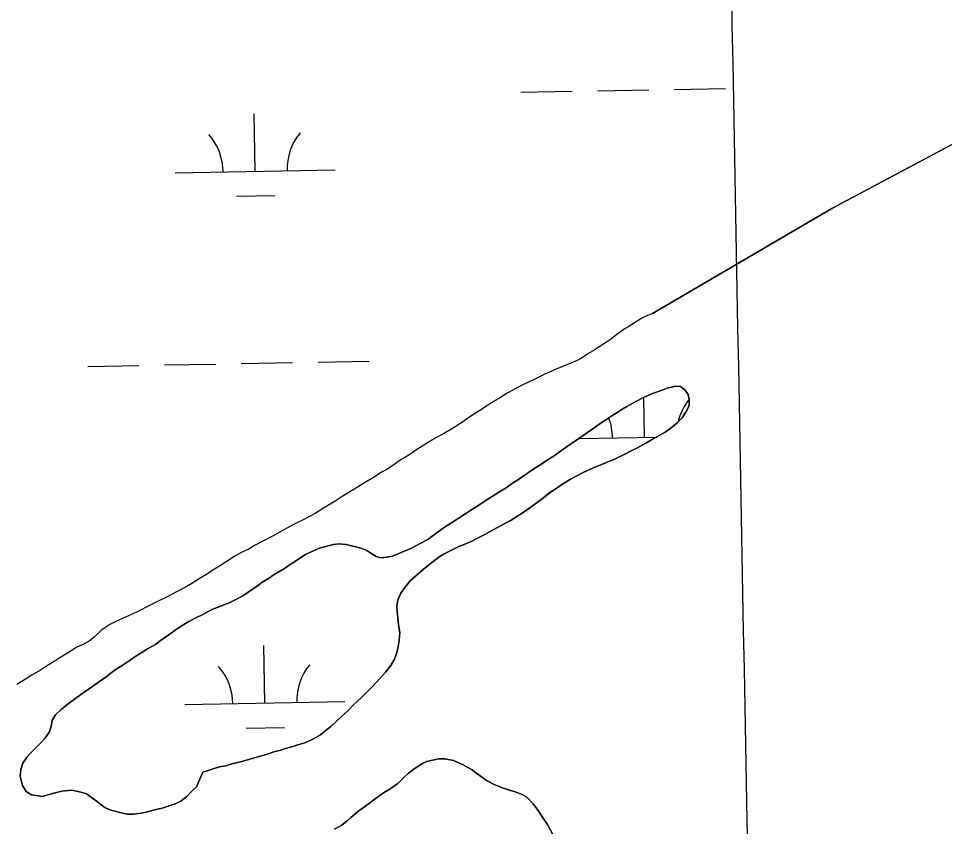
# Model space of a CAD drawing. Extents: x 3957609 to 3995875, y 234277 to 260273.
# Drawn here: x 3966451 to 3967030, y 255038 to 255543 of the extents above; entities that cross this region are included whole.
import ezdxf

# ---------------------------------------------------------------- set-up
doc = ezdxf.new("R2010")
doc.units = 0
for name, color, linetype in [('V-GRID-MAJR', 7, 'Continuous'), ('V-TOPO-SHOR', 7, 'Continuous'), ('V-WETL-SWMP', 7, 'Continuous')]:
    doc.layers.add(name, color=color, linetype=linetype)

msp = doc.modelspace()

# ---------------------------------------------------------------- linework, layer by layer
at = {"layer": 'V-GRID-MAJR'}
for points in [[(3967193.104, 239799.451), (3967136.284, 242827.44), (3967022.571, 248887.277), (3966908.859, 254947.105), (3966851.966, 257978.948)], [(3961591.061, 254847.703), (3966908.859, 254947.105), (3972226.642, 255047.279), (3977544.411, 255148.228), (3982862.165, 255249.95), (3988179.905, 255352.445), (3993497.629, 255455.714), (3993497.63, 255455.714)]]:
    msp.add_spline(points, degree=3, dxfattribs=at)
at = {"layer": 'V-TOPO-SHOR'}
for points in [[(3966847.895, 255358.907), (3966960.074, 255424.666), (3967181.891, 255542.815), (3967348.424, 255615.964), (3967358.53, 255619.659)], [(3966847.895, 255358.907), (3966844.694, 255357.697), (3966841.645, 255356.181), (3966836.613, 255353.148), (3966833.105, 255350.873), (3966830.207, 255349.052), (3966824.714, 255345.108), (3966822.121, 255343.133), (3966817.849, 255340.252), (3966815.105, 255338.429), (3966811.748, 255336.305), (3966807.478, 255333.729), (3966803.359, 255330.997), (3966800.767, 255329.481), (3966796.804, 255327.968), (3966791.164, 255325.545), (3966787.506, 255324.032), (3966780.491, 255321.005), (3966773.782, 255317.671), (3966771.04, 255316.307), (3966767.075, 255314.488), (3966764.331, 255312.973), (3966760.061, 255310.699), (3966757.011, 255309.032), (3966752.739, 255306.454), (3966749.69, 255304.482), (3966746.181, 255302.358), (3966740.842, 255298.87), (3966737.182, 255296.595), (3966732.454, 255293.56), (3966729.556, 255291.436), (3966725.132, 255288.552), (3966722.388, 255286.731), (3966717.812, 255284.155), (3966712.778, 255281.425), (3966709.119, 255279.303), (3966703.782, 255275.965), (3966700.427, 255273.843), (3966696.001, 255270.808), (3966693.408, 255269.139), (3966690.51, 255267.319), (3966684.866, 255263.374), (3966681.206, 255261.25), (3966678.462, 255259.735), (3966674.344, 255257.005), (3966671.292, 255255.184), (3966666.719, 255252.454), (3966663.362, 255250.33), (3966657.872, 255246.994), (3966653.753, 255244.416), (3966649.483, 255241.532), (3966642.01, 255237.135), (3966636.824, 255233.95), (3966629.048, 255229.707), (3966623.711, 255227.131), (3966615.781, 255222.734), (3966611.052, 255220.157), (3966604.497, 255216.671), (3966599.008, 255213.792), (3966595.5, 255211.82), (3966590.316, 255209.243), (3966586.656, 255207.122), (3966581.317, 255203.632), (3966577.655, 255201.357), (3966572.318, 255198.02), (3966568.962, 255195.745), (3966565.302, 255193.621), (3966559.66, 255189.98), (3966555.695, 255187.858), (3966549.747, 255184.676), (3966545.631, 255182.4), (3966538.616, 255178.917), (3966533.585, 255176.492), (3966525.503, 255172.4), (3966520.166, 255169.826), (3966512.543, 255166.493), (3966508.427, 255164.372), (3966503.395, 255161.033), (3966498.814, 255156.628), (3966495.611, 255154.05), (3966492.102, 255152.078), (3966487.834, 255150.261), (3966483.105, 255147.074), (3966476.699, 255143.283), (3966473.65, 255141.311), (3966468.769, 255138.43), (3966465.108, 255135.849), (3966459.619, 255132.667), (3966454.126, 255129.177), (3966450.315, 255126.904)], [(3966566.725, 255071.982), (3966569.939, 255073.043), (3966573.762, 255074.409), (3966576.976, 255075.319), (3966580.951, 255076.074), (3966584.774, 255077.287), (3966591.045, 255078.8), (3966597.47, 255080.619), (3966600.376, 255081.374), (3966604.963, 255082.738), (3966608.023, 255083.801), (3966610.929, 255084.711), (3966615.365, 255085.923), (3966618.425, 255086.832), (3966623.013, 255088.196), (3966626.072, 255089.106), (3966630.355, 255090.472), (3966634.639, 255092.294), (3966637.242, 255093.816), (3966640.15, 255095.489), (3966643.978, 255098.539), (3966646.583, 255100.671), (3966650.106, 255103.718), (3966653.016, 255106.462), (3966657.46, 255110.733), (3966660.831, 255114.239), (3966665.732, 255118.658), (3966668.49, 255121.403), (3966673.086, 255126.129), (3966677.225, 255130.705), (3966680.903, 255134.67), (3966684.123, 255138.788), (3966686.427, 255142.755), (3966687.658, 255146.269), (3966688.581, 255149.323), (3966689.511, 255154.519), (3966689.831, 255159.407), (3966689.077, 255164.148), (3966688.63, 255168.58), (3966688.182, 255172.25), (3966688.037, 255175.918), (3966688.657, 255179.586), (3966690.502, 255184.014), (3966693.109, 255187.676), (3966696.482, 255191.948), (3966701.385, 255196.214), (3966704.447, 255198.805), (3966709.809, 255203.224), (3966714.861, 255206.88), (3966717.618, 255208.707), (3966722.056, 255210.988), (3966726.799, 255213.27), (3966730.012, 255214.484), (3966734.755, 255216.612), (3966737.664, 255217.98), (3966741.794, 255220.11), (3966744.549, 255221.632), (3966748.682, 255223.762), (3966754.652, 255227.108), (3966758.783, 255229.238), (3966761.844, 255231.065), (3966768.122, 255235.329), (3966771.032, 255237.307), (3966775.623, 255240.66), (3966778.841, 255242.943), (3966783.742, 255246.906), (3966788.946, 255250.408), (3966792.161, 255252.54), (3966797.06, 255255.432), (3966800.122, 255257.259), (3966804.56, 255259.54), (3966810.984, 255262.428), (3966815.576, 255264.251), (3966819.094, 255265.77), (3966825.06, 255268.201), (3966831.03, 255271.091), (3966833.633, 255272.613), (3966837.61, 255274.435), (3966843.58, 255277.937), (3966847.252, 255279.916), (3966852.456, 255282.805), (3966855.671, 255284.786), (3966859.499, 255287.375), (3966863.175, 255290.574), (3966866.393, 255293.623), (3966868.695, 255297.285), (3966870.691, 255301.254), (3966870.853, 255305.075), (3966870.098, 255308.287), (3966867.966, 255311.197), (3966864.912, 255313.497), (3966861.398, 255313.2), (3966856.962, 255312.139), (3966853.902, 255310.925), (3966847.783, 255308.801), (3966842.275, 255306.37), (3966838.296, 255304.391), (3966831.868, 255300.74), (3966829.265, 255299.218), (3966825.132, 255296.629), (3966822.377, 255294.954)], [(3966822.377, 255294.954), (3966817.937, 255292.062), (3966815.029, 255290.082), (3966810.435, 255286.731), (3966807.22, 255284.448), (3966801.86, 255280.792), (3966796.654, 255277.29), (3966793.287, 255274.851), (3966789.611, 255272.416), (3966786.244, 255269.979), (3966781.497, 255266.933), (3966778.589, 255264.953), (3966773.69, 255261.756), (3966770.933, 255259.929), (3966768.332, 255258.254), (3966764.046, 255255.209), (3966760.982, 255253.228), (3966756.389, 255249.878), (3966752.868, 255247.748), (3966747.51, 255244.397), (3966743.836, 255242.114), (3966738.63, 255238.612), (3966734.956, 255236.328), (3966731.131, 255233.891), (3966725.773, 255230.391), (3966720.567, 255227.04), (3966716.893, 255224.603), (3966713.219, 255222.015), (3966707.247, 255217.597), (3966702.502, 255215.011), (3966696.226, 255211.664), (3966692.554, 255210.298), (3966688.27, 255208.473), (3966685.059, 255207.261), (3966681.694, 255206.503), (3966678.026, 255206.206), (3966675.124, 255206.978), (3966671.765, 255209.127), (3966669.17, 255210.663), (3966666.117, 255211.891), (3966663.063, 255212.817), (3966659.702, 255213.589), (3966656.342, 255214.361), (3966651.91, 255214.832), (3966648.393, 255214.382), (3966644.265, 255213.475), (3966639.523, 255212.264), (3966633.863, 255209.68), (3966630.801, 255208.16), (3966627.893, 255206.331), (3966623.912, 255203.591), (3966621.309, 255201.916), (3966617.634, 255199.481), (3966611.206, 255195.675), (3966608.298, 255193.695), (3966603.55, 255190.65), (3966600.183, 255188.212), (3966594.977, 255184.559), (3966592.067, 255182.578), (3966587.17, 255179.992), (3966583.04, 255178.015), (3966577.225, 255175.736), (3966572.329, 255173.762), (3966566.207, 255170.569), (3966562.689, 255168.742), (3966557.485, 255166.158), (3966551.974, 255162.807), (3966546.155, 255158.543), (3966539.878, 255154.126), (3966536.968, 255151.994), (3966532.069, 255149.102), (3966528.397, 255146.818), (3966524.723, 255144.688), (3966521.2, 255142.098), (3966517.375, 255139.663), (3966511.249, 255135.55), (3966506.963, 255132.351), (3966500.532, 255127.782), (3966493.028, 255122.605), (3966487.976, 255118.949), (3966481.545, 255114.226), (3966478.022, 255111.331), (3966474.5, 255107.978), (3966472.349, 255104.619), (3966471.729, 255100.648), (3966470.803, 255097.287), (3966467.737, 255093.169), (3966464.671, 255089.814), (3966462.22, 255087.373), (3966458.849, 255084.02), (3966456.703, 255081.579), (3966454.096, 255077.612), (3966452.709, 255073.795), (3966452.394, 255069.668), (3966453.754, 255063.704), (3966456.037, 255060.03), (3966459.547, 255057.882), (3966466.271, 255056.948), (3966472.695, 255058.767), (3966478.508, 255060.28), (3966484.775, 255060.722)], [(3966785.806, 255032.616), (3966782.458, 255038.891), (3966779.871, 255042.716), (3966775.758, 255048.842), (3966773.168, 255052.211), (3966769.205, 255056.348), (3966766.305, 255058.035), (3966762.029, 255059.727), (3966758.365, 255060.806), (3966753.935, 255062.193), (3966748.743, 255064.345), (3966744.469, 255066.649), (3966740.961, 255069.103), (3966737.451, 255071.71), (3966735.009, 255073.549), (3966729.058, 255076.775), (3966723.41, 255079.388), (3966717.909, 255080.471), (3966714.087, 255080.328), (3966706.747, 255078.816), (3966703.992, 255077.448), (3966698.789, 255074.251), (3966695.112, 255071.204), (3966692.814, 255069.07), (3966688.526, 255064.954), (3966683.472, 255061.451), (3966679.646, 255059.168), (3966674.44, 255055.361), (3966670.917, 255052.618), (3966666.324, 255049.266), (3966663.262, 255047.288), (3966659.127, 255043.781), (3966656.827, 255041.647), (3966653.458, 255038.905), (3966648.866, 255036.318)], [(3966484.775, 255060.722), (3966490.273, 255059.639), (3966493.788, 255058.562), (3966499.127, 255054.728), (3966505.382, 255049.972), (3966508.435, 255048.59), (3966513.934, 255047.048), (3966519.279, 255045.813), (3966523.101, 255045.803), (3966528.145, 255046.401), (3966531.205, 255047.005), (3966534.721, 255048.066), (3966541.146, 255049.577), (3966545.582, 255050.943), (3966549.405, 255052.309), (3966552.772, 255053.829), (3966556.754, 255057.03), (3966559.205, 255059.467), (3966562.576, 255062.822), (3966566.725, 255071.982)]]:
    msp.add_lwpolyline(points, dxfattribs=at)
at = {"layer": 'V-WETL-SWMP'}
for p, q in [((3967181.892, 255542.816), (3966960.075, 255424.666)), ((3966765.515, 255497.333), (3966797.509, 255497.915)), ((3966813.507, 255498.206), (3966845.501, 255498.788)), ((3966861.499, 255499.079), (3966893.493, 255499.661)), ((3966599.322, 255447.874), (3966598.668, 255483.868)), ((3966549.331, 255446.965), (3966649.314, 255448.783)), ((3966587.605, 255432.227), (3966611.601, 255432.664)), ((3966960.075, 255424.666), (3966847.896, 255358.907)), ((3966847.896, 255358.907), (3966844.695, 255357.696)), ((3966836.613, 255353.148), (3966833.104, 255350.872)), ((3966841.645, 255356.181), (3966836.613, 255353.148)), ((3966844.695, 255357.696), (3966841.645, 255356.181)), ((3966830.206, 255349.052), (3966824.714, 255345.107)), ((3966833.104, 255350.872), (3966830.206, 255349.052)), ((3966822.121, 255343.133), (3966817.85, 255340.251)), ((3966824.714, 255345.107), (3966822.121, 255343.133)), ((3966811.748, 255336.306), (3966807.478, 255333.728)), ((3966815.104, 255338.43), (3966811.748, 255336.306)), ((3966817.85, 255340.251), (3966815.104, 255338.43)), ((3966638.655, 255328.498), (3966670.65, 255329.08)), ((3966800.767, 255329.481), (3966796.804, 255327.968)), ((3966803.36, 255330.997), (3966800.767, 255329.481)), ((3966807.478, 255333.728), (3966803.36, 255330.997)), ((3966494.679, 255325.88), (3966526.674, 255326.462)), ((3966542.671, 255326.753), (3966574.666, 255327.335)), ((3966590.663, 255327.626), (3966622.658, 255328.207)), ((3966787.505, 255324.032), (3966780.492, 255321.004)), ((3966791.163, 255325.546), (3966787.505, 255324.032)), ((3966796.804, 255327.968), (3966791.163, 255325.546)), ((3966773.783, 255317.67), (3966771.039, 255316.306)), ((3966780.492, 255321.004), (3966773.783, 255317.67)), ((3966764.33, 255312.973), (3966760.06, 255310.699)), ((3966767.075, 255314.489), (3966764.33, 255312.973)), ((3966771.039, 255316.306), (3966767.075, 255314.489)), ((3966752.74, 255306.453), (3966749.69, 255304.481)), ((3966757.011, 255309.032), (3966752.74, 255306.453)), ((3966760.06, 255310.699), (3966757.011, 255309.032)), ((3966842.86, 255281.461), (3966842.406, 255306.427)), ((3966746.182, 255302.358), (3966740.843, 255298.869)), ((3966749.69, 255304.481), (3966746.182, 255302.358)), ((3966737.183, 255296.594), (3966732.454, 255293.56)), ((3966740.843, 255298.869), (3966737.183, 255296.594)), ((3966725.132, 255288.553), (3966722.387, 255286.732)), ((3966729.556, 255291.435), (3966725.132, 255288.553)), ((3966732.454, 255293.56), (3966729.556, 255291.435)), ((3966717.812, 255284.155), (3966712.779, 255281.426)), ((3966722.387, 255286.732), (3966717.812, 255284.155)), ((3966709.119, 255279.303), (3966703.781, 255275.966)), ((3966712.779, 255281.426), (3966709.119, 255279.303)), ((3966801.744, 255280.713), (3966850.279, 255281.596)), ((3966700.426, 255273.843), (3966696.002, 255270.808)), ((3966703.781, 255275.966), (3966700.426, 255273.843)), ((3966690.511, 255267.319), (3966684.867, 255263.374)), ((3966693.409, 255269.139), (3966690.511, 255267.319)), ((3966696.002, 255270.808), (3966693.409, 255269.139)), ((3966678.462, 255259.735), (3966674.343, 255257.004)), ((3966681.206, 255261.251), (3966678.462, 255259.735)), ((3966684.867, 255263.374), (3966681.206, 255261.251)), ((3966671.293, 255255.184), (3966666.718, 255252.455)), ((3966674.343, 255257.004), (3966671.293, 255255.184)), ((3966663.362, 255250.331), (3966657.871, 255246.994)), ((3966666.718, 255252.455), (3966663.362, 255250.331)), ((3966653.753, 255244.416), (3966649.482, 255241.533)), ((3966657.871, 255246.994), (3966653.753, 255244.416)), ((3966642.009, 255237.136), (3966636.824, 255233.95)), ((3966649.482, 255241.533), (3966642.009, 255237.136)), ((3966636.824, 255233.95), (3966629.047, 255229.706)), ((3966623.71, 255227.13), (3966615.781, 255222.734)), ((3966629.047, 255229.706), (3966623.71, 255227.13)), ((3966611.053, 255220.157), (3966604.497, 255216.671)), ((3966615.781, 255222.734), (3966611.053, 255220.157)), ((3966599.007, 255213.791), (3966595.5, 255211.82)), ((3966604.497, 255216.671), (3966599.007, 255213.791)), ((3966590.316, 255209.244), (3966586.656, 255207.121)), ((3966595.5, 255211.82), (3966590.316, 255209.244)), ((3966581.317, 255203.632), (3966577.656, 255201.357)), ((3966586.656, 255207.121), (3966581.317, 255203.632)), ((3966568.962, 255195.744), (3966565.302, 255193.621)), ((3966572.318, 255198.02), (3966568.962, 255195.744)), ((3966577.656, 255201.357), (3966572.318, 255198.02)), ((3966559.659, 255189.98), (3966555.694, 255187.858)), ((3966565.302, 255193.621), (3966559.659, 255189.98)), ((3966549.747, 255184.675), (3966545.63, 255182.401)), ((3966555.694, 255187.858), (3966549.747, 255184.675)), ((3966538.616, 255178.916), (3966533.585, 255176.492)), ((3966545.63, 255182.401), (3966538.616, 255178.916)), ((3966533.585, 255176.492), (3966525.503, 255172.4)), ((3966520.167, 255169.825), (3966512.544, 255166.494)), ((3966525.503, 255172.4), (3966520.167, 255169.825)), ((3966503.394, 255161.034), (3966498.814, 255156.629)), ((3966508.427, 255164.372), (3966503.394, 255161.034)), ((3966512.544, 255166.494), (3966508.427, 255164.372)), ((3966498.814, 255156.629), (3966495.61, 255154.049)), ((3966487.834, 255150.261), (3966483.105, 255147.075)), ((3966492.102, 255152.078), (3966487.834, 255150.261)), ((3966495.61, 255154.049), (3966492.102, 255152.078)), ((3966605.37, 255115.254), (3966604.716, 255151.248)), ((3966483.105, 255147.075), (3966476.7, 255143.284)), ((3966468.769, 255138.43), (3966465.108, 255135.85)), ((3966473.649, 255141.311), (3966468.769, 255138.43)), ((3966476.7, 255143.284), (3966473.649, 255141.311)), ((3966459.618, 255132.666), (3966454.127, 255129.177)), ((3966465.108, 255135.85), (3966459.618, 255132.666)), ((3966454.127, 255129.177), (3966450.314, 255126.903)), ((3966555.379, 255114.345), (3966655.362, 255116.163)), ((3966593.653, 255099.607), (3966617.649, 255100.044))]:
    msp.add_line(p, q, dxfattribs=at)
for points in [[(3966822.377, 255294.955), (3966825.132, 255296.63), (3966829.265, 255299.218), (3966831.868, 255300.74), (3966838.296, 255304.392), (3966842.275, 255306.369), (3966847.783, 255308.801), (3966853.902, 255310.925), (3966856.962, 255312.14), (3966861.397, 255313.199), (3966864.913, 255313.496), (3966867.965, 255311.196), (3966870.097, 255308.287), (3966870.853, 255305.075), (3966870.691, 255301.254), (3966868.694, 255297.285), (3966866.392, 255293.623), (3966863.175, 255290.574), (3966859.499, 255287.374), (3966855.671, 255284.785), (3966852.457, 255282.806), (3966847.253, 255279.915), (3966843.58, 255277.937), (3966837.61, 255274.436), (3966833.632, 255272.612), (3966831.03, 255271.09), (3966825.061, 255268.201), (3966819.094, 255265.77), (3966815.575, 255264.251), (3966810.985, 255262.428), (3966804.559, 255259.54), (3966800.121, 255257.258), (3966797.059, 255255.432), (3966792.161, 255252.54), (3966788.946, 255250.408), (3966783.741, 255246.906), (3966778.84, 255242.944), (3966775.624, 255240.66), (3966771.031, 255237.308), (3966768.122, 255235.329), (3966761.845, 255231.065), (3966758.783, 255229.238), (3966754.651, 255227.109), (3966748.682, 255223.761), (3966744.55, 255221.632), (3966741.795, 255220.11), (3966737.663, 255217.981), (3966734.755, 255216.612), (3966730.012, 255214.484), (3966726.799, 255213.269), (3966722.055, 255210.989), (3966717.617, 255208.707), (3966714.862, 255206.88), (3966709.809, 255203.224), (3966704.448, 255198.805), (3966701.385, 255196.214), (3966696.483, 255191.947), (3966693.11, 255187.676), (3966690.503, 255184.014), (3966688.657, 255179.586), (3966688.037, 255175.919), (3966688.181, 255172.251), (3966688.63, 255168.581), (3966689.077, 255164.148), (3966689.83, 255159.408), (3966689.512, 255154.518), (3966688.582, 255149.323), (3966687.657, 255146.269), (3966686.426, 255142.756), (3966684.123, 255138.788), (3966680.903, 255134.669), (3966677.225, 255130.705), (3966673.087, 255126.13), (3966668.49, 255121.403), (3966665.732, 255118.659), (3966660.83, 255114.238), (3966657.459, 255110.732), (3966653.016, 255106.463), (3966650.105, 255103.719), (3966646.582, 255100.671), (3966643.978, 255098.538), (3966640.15, 255095.49), (3966637.241, 255093.816), (3966634.639, 255092.294), (3966630.355, 255090.471), (3966626.072, 255089.106), (3966623.013, 255088.197), (3966618.424, 255086.832), (3966615.365, 255085.923), (3966610.93, 255084.711), (3966608.023, 255083.801), (3966604.964, 255082.739), (3966600.375, 255081.375), (3966597.469, 255080.618), (3966591.045, 255078.8), (3966584.775, 255077.287), (3966580.951, 255076.074), (3966576.975, 255075.319), (3966573.763, 255074.41), (3966569.939, 255073.044), (3966566.726, 255071.982)], [(3966484.774, 255060.723), (3966478.507, 255060.28), (3966472.695, 255058.766), (3966466.271, 255056.948), (3966459.548, 255057.882), (3966456.038, 255060.031), (3966453.754, 255063.705), (3966452.394, 255069.669), (3966452.71, 255073.795), (3966454.095, 255077.613), (3966456.703, 255081.58), (3966458.849, 255084.02), (3966462.22, 255087.374), (3966464.671, 255089.814), (3966467.737, 255093.169), (3966470.804, 255097.288), (3966471.729, 255100.648), (3966472.35, 255104.62), (3966474.499, 255107.977), (3966478.022, 255111.331), (3966481.545, 255114.227), (3966487.976, 255118.949), (3966493.029, 255122.604), (3966500.531, 255127.782), (3966506.962, 255132.352), (3966511.25, 255135.551), (3966517.374, 255139.662), (3966521.201, 255142.098), (3966524.723, 255144.688), (3966528.396, 255146.818), (3966532.07, 255149.102), (3966536.968, 255151.994), (3966539.878, 255154.126), (3966546.155, 255158.543), (3966551.974, 255162.808), (3966557.485, 255166.157), (3966562.688, 255168.742), (3966566.208, 255170.568), (3966572.329, 255173.762), (3966577.225, 255175.737), (3966583.039, 255178.015), (3966587.171, 255179.992), (3966592.068, 255182.578), (3966594.977, 255184.558), (3966600.183, 255188.213), (3966603.551, 255190.65), (3966608.297, 255193.695), (3966611.206, 255195.675), (3966617.635, 255199.48), (3966621.309, 255201.916), (3966623.912, 255203.591), (3966627.892, 255206.332), (3966630.801, 255208.159), (3966633.862, 255209.68), (3966639.523, 255212.264), (3966644.264, 255213.475), (3966648.393, 255214.382), (3966651.91, 255214.832), (3966656.341, 255214.362), (3966659.702, 255213.589), (3966663.063, 255212.817), (3966666.117, 255211.892), (3966669.171, 255210.662), (3966671.765, 255209.127), (3966675.123, 255206.979), (3966678.025, 255206.207), (3966681.694, 255206.504), (3966685.058, 255207.26), (3966688.271, 255208.474), (3966692.555, 255210.298), (3966696.227, 255211.664), (3966702.502, 255215.011), (3966707.246, 255217.598), (3966713.218, 255222.015), (3966716.893, 255224.604), (3966720.567, 255227.041), (3966725.772, 255230.39), (3966731.13, 255233.892), (3966734.957, 255236.328), (3966738.631, 255238.612), (3966743.837, 255242.114), (3966747.511, 255244.398), (3966752.868, 255247.747), (3966756.389, 255249.878), (3966760.983, 255253.229), (3966764.045, 255255.209), (3966768.332, 255258.255), (3966770.934, 255259.93), (3966773.69, 255261.757), (3966778.589, 255264.954), (3966781.498, 255266.934), (3966786.244, 255269.979), (3966789.612, 255272.416), (3966793.287, 255274.852), (3966796.655, 255277.29), (3966801.861, 255280.792), (3966807.219, 255284.447), (3966810.435, 255286.732), (3966815.028, 255290.083), (3966817.937, 255292.062), (3966822.377, 255294.955)], [(3966648.867, 255036.318), (3966653.459, 255038.905), (3966656.828, 255041.648), (3966659.126, 255043.782), (3966663.262, 255047.287), (3966666.323, 255049.266), (3966670.917, 255052.618), (3966674.439, 255055.36), (3966679.645, 255059.168), (3966683.472, 255061.451), (3966688.525, 255064.954), (3966692.815, 255069.07), (3966695.113, 255071.204), (3966698.788, 255074.252), (3966703.993, 255077.449), (3966706.748, 255078.817), (3966714.088, 255080.328), (3966717.909, 255080.471), (3966723.409, 255079.387), (3966729.058, 255076.775), (3966735.01, 255073.55), (3966737.451, 255071.71), (3966740.96, 255069.103), (3966744.47, 255066.649), (3966748.743, 255064.345), (3966753.935, 255062.193), (3966758.364, 255060.806), (3966762.029, 255059.727), (3966766.305, 255058.035), (3966769.205, 255056.347), (3966773.168, 255052.21), (3966775.758, 255048.841), (3966779.87, 255042.717), (3966782.458, 255038.89), (3966785.805, 255032.615)], [(3966566.726, 255071.982), (3966562.577, 255062.822), (3966559.206, 255059.468), (3966556.754, 255057.029), (3966552.772, 255053.829), (3966549.406, 255052.309), (3966545.581, 255050.943), (3966541.146, 255049.578), (3966534.722, 255048.066), (3966531.204, 255047.005), (3966528.146, 255046.401), (3966523.101, 255045.802), (3966519.28, 255045.812), (3966513.933, 255047.048), (3966508.435, 255048.59), (3966505.381, 255049.973), (3966499.127, 255054.727), (3966493.787, 255058.561), (3966490.274, 255059.64), (3966484.774, 255060.723)]]:
    msp.add_lwpolyline(points, dxfattribs=at)
for centre, start, end in [((3966544.08, 255447.344), 0.269879, 41.813537), ((3966654.547, 255449.353), 140.269876, 181.813534), ((3966898.085, 255282.94), 140.703401, 166.477526), ((3966787.618, 255280.931), 0.269879, 21.256698), ((3966550.128, 255114.724), 0.269879, 41.813537), ((3966660.596, 255116.733), 140.269876, 181.813534)]:
    msp.add_arc(centre, 35.246, start, end, dxfattribs=at)

doc.saveas('drawing.dxf')
